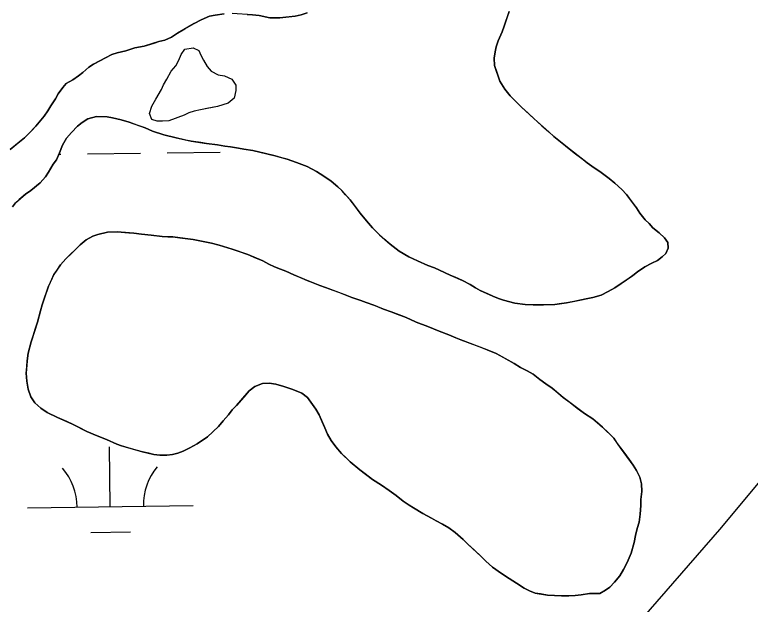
# Model space of a CAD drawing. Extents: x 3767014 to 3805179, y 361544 to 387384.
# Drawn here: x 3780309.6 to 3780753.1, y 375241.4 to 375596.6 of the extents above; entities that cross this region are included whole.
import ezdxf

# ---------------------------------------------------------------- set-up
doc = ezdxf.new("R2010")
doc.units = 0
doc.layers.add('V-TOPO-SHOR', color=7, linetype='Continuous')
doc.layers.add('V-WETL-SWMP', color=7, linetype='Continuous')

msp = doc.modelspace()

# ---------------------------------------------------------------- linework, layer by layer
at = {"layer": 'V-TOPO-SHOR'}
for points in [[(3780306.907, 375515.338), (3780311.785, 375519.352), (3780315.525, 375522.438), (3780317.974, 375524.762), (3780320.098, 375526.937), (3780322.392, 375529.426), (3780325.511, 375533.165), (3780327.483, 375535.502), (3780329.631, 375538.629), (3780331.458, 375541.607), (3780334.274, 375545.832), (3780335.788, 375548.978), (3780338.589, 375552.726), (3780340.719, 375555.059), (3780344.598, 375557.346), (3780348.164, 375559.802), (3780350.762, 375561.805), (3780354.344, 375564.895), (3780357.099, 375566.734), (3780361.453, 375569.012), (3780364.357, 375570.527), (3780368.234, 375572.657), (3780371.443, 375573.689), (3780376.567, 375574.83), (3780382.025, 375576.599), (3780387.62, 375577.57), (3780393.719, 375579.483), (3780396.607, 375580.364), (3780400.132, 375581.228), (3780404.158, 375583.034), (3780407.724, 375585.49), (3780412.248, 375588.08), (3780414.996, 375589.76), (3780417.74, 375591.281), (3780422.094, 375593.397), (3780427.085, 375595.656), (3780430.448, 375596.367), (3780435.877, 375597.022)], [(3780449.716, 375596.668), (3780453.054, 375596.422), (3780457.023, 375596), (3780463.515, 375594.72), (3780469.405, 375594.726), (3780474.988, 375595.22), (3780478.66, 375595.603), (3780482.344, 375596.465), (3780486.035, 375597.643)], [(3780607.674, 375598.493), (3780606.47, 375595.021), (3780604.739, 375589.653), (3780603.541, 375586.342), (3780601.169, 375580.831), (3780599.961, 375577.201), (3780599.248, 375574.193), (3780598.673, 375570.39), (3780598.876, 375565.927), (3780600.508, 375561.268), (3780602.134, 375556.451), (3780605.038, 375551.759), (3780608.276, 375547.698), (3780612.624, 375543.446), (3780615.264, 375540.831), (3780619.151, 375537.229), (3780622.571, 375534.118), (3780624.746, 375531.992), (3780627.392, 375529.694), (3780631.594, 375525.926), (3780634.709, 375523.298), (3780639.543, 375519.354), (3780642.813, 375516.562), (3780646.873, 375513.435), (3780652.339, 375509.314), (3780654.833, 375507.34), (3780659.054, 375504.366), (3780662.343, 375502.212), (3780667.963, 375497.93), (3780671.393, 375495.134), (3780675.59, 375491.206), (3780678.379, 375488.269), (3780682.385, 375483.071), (3780684.537, 375480.151), (3780686.528, 375477.075), (3780689.768, 375473.014), (3780692.096, 375470.724), (3780694.417, 375468.117), (3780698.161, 375465.155), (3780701.427, 375462.206), (3780703.422, 375459.29), (3780703.496, 375455.946), (3780702.14, 375452.796)], [(3780402.565, 375532.614), (3780398.686, 375532.363), (3780395.519, 375532.445), (3780392.376, 375533.405), (3780390.883, 375536.964), (3780392.232, 375541.507), (3780394.803, 375545.664), (3780398.122, 375551.563), (3780399.427, 375554.346), (3780401.448, 375557.637), (3780404.037, 375562.499), (3780406.761, 375565.774), (3780408.61, 375569.245), (3780409.927, 375572.557), (3780412.301, 375575.84), (3780417.249, 375576.591), (3780420.73, 375575.094), (3780421.89, 375572.247), (3780423.395, 375569.216), (3780425.762, 375565.46), (3780428.152, 375562.583), (3780432.32, 375560.363), (3780436.176, 375559.736), (3780440.522, 375557.688), (3780442.896, 375554.106), (3780442.988, 375550.936), (3780441.993, 375546.385), (3780438.392, 375543.309), (3780431.831, 375541.368), (3780425.461, 375540.122), (3780421.746, 375539.338), (3780417.849, 375538.382), (3780414.656, 375537.409), (3780411.805, 375536.074), (3780402.565, 375532.614)], [(3780702.14, 375452.796), (3780700.014, 375450.623), (3780697.253, 375448.464), (3780693.712, 375446.963), (3780689.516, 375444.684), (3780685.144, 375441.771), (3780682.377, 375439.455), (3780679.296, 375437.307), (3780674.602, 375434.245), (3780671.522, 375432.095), (3780667.326, 375429.815), (3780663.132, 375427.693), (3780658.159, 375426.229), (3780655.12, 375425.67), (3780650.315, 375424.521), (3780646.795, 375423.817), (3780642.316, 375422.977), (3780639.281, 375422.577), (3780635.287, 375422.043), (3780628.434, 375421.742), (3780625.414, 375421.82), (3780622.227, 375421.742), (3780617.459, 375422.025), (3780611.112, 375422.823), (3780604.313, 375424.591), (3780601.315, 375425.623), (3780597.848, 375426.987), (3780594.857, 375428.336), (3780590.299, 375430.524), (3780587.472, 375432.029), (3780584.179, 375434.024), (3780579.624, 375436.369), (3780575.219, 375438.392), (3780572.069, 375439.748), (3780565.782, 375442.775), (3780562.792, 375444.125), (3780558.688, 375445.505), (3780552.55, 375448.208), (3780547.203, 375450.733), (3780541.399, 375454.068), (3780535.936, 375458.346), (3780532.201, 375461.627), (3780529.555, 375463.923), (3780525.365, 375468.168), (3780521.654, 375472.403), (3780517.953, 375477.116), (3780514.723, 375481.496), (3780511.95, 375485.07), (3780509.161, 375488.007), (3780506.841, 375490.612), (3780504.512, 375492.902), (3780500.461, 375496.349), (3780496.08, 375499.326), (3780491.538, 375502.15), (3780485.883, 375505.161), (3780479.578, 375507.551), (3780473.896, 375509.45), (3780470.736, 375510.326), (3780466.628, 375511.547), (3780460.935, 375512.966), (3780456.66, 375513.871), (3780453.181, 375514.758), (3780447.789, 375515.532), (3780444.465, 375516.255), (3780439.707, 375517.015), (3780436.375, 375517.418), (3780431.937, 375518.17), (3780425.273, 375518.977), (3780421.785, 375519.544), (3780416.075, 375520.329), (3780412.749, 375521.051), (3780406.892, 375522.315), (3780399.622, 375524.255), (3780392.675, 375526.501), (3780388.265, 375528.367), (3780383.535, 375530.079), (3780378.644, 375531.797), (3780373.745, 375533.196), (3780368.682, 375534.441), (3780365.354, 375535.005), (3780358.991, 375535.168), (3780353.705, 375533.872), (3780350.304, 375531.572), (3780347.541, 375529.413), (3780343.785, 375525.69), (3780340.828, 375522.104), (3780338.493, 375518.027), (3780336.621, 375513.3), (3780334.764, 375509.208), (3780332.785, 375506.554), (3780330.115, 375501.688), (3780328.13, 375498.874), (3780325.013, 375495.292), (3780319.324, 375490.663), (3780316.243, 375488.513), (3780312.34, 375485.271), (3780310.061, 375483.26), (3780308.404, 375480.755)], [(3780326.15, 375421.896), (3780327.53, 375425.998), (3780329.068, 375430.098), (3780330.098, 375433.094), (3780331.446, 375435.926), (3780333.301, 375440.016), (3780334.958, 375442.521), (3780337.274, 375445.964), (3780340.551, 375449.539), (3780344.141, 375452.949), (3780349.204, 375457.914), (3780352.626, 375461.008), (3780356.661, 375463.134), (3780359.71, 375464.17), (3780365.637, 375465.608), (3780371.374, 375465.78), (3780378.359, 375465.123), (3780381.538, 375464.881), (3780386.14, 375464.285), (3780391.858, 375463.82), (3780398.522, 375463.011), (3780401.858, 375462.767), (3780404.881, 375462.69), (3780409.163, 375462.102), (3780412.338, 375461.7), (3780417.261, 375461.256), (3780420.268, 375460.541), (3780425.175, 375459.462), (3780428.343, 375458.903), (3780432.93, 375457.83), (3780437.512, 375456.437), (3780440.67, 375455.401), (3780444.454, 375454.031), (3780450.136, 375452.132), (3780453.758, 375450.606), (3780459.268, 375448.237), (3780462.878, 375446.234), (3780466.341, 375444.712), (3780469.962, 375443.187), (3780473.116, 375441.99), (3780477.994, 375439.795), (3780481.302, 375438.437), (3780486.025, 375436.406), (3780489.179, 375435.21), (3780493.59, 375433.506), (3780497.061, 375432.301), (3780501.475, 375430.595), (3780504.786, 375429.395), (3780509.833, 375427.515), (3780512.983, 375426.161), (3780518.348, 375424.431), (3780521.502, 375423.237), (3780526.237, 375421.68), (3780529.074, 375420.495), (3780532.062, 375419.143), (3780536.639, 375417.593), (3780539.633, 375416.403), (3780544.677, 375414.521), (3780547.827, 375413.167), (3780551.759, 375411.313), (3780558.698, 375408.747), (3780565.469, 375405.868), (3780571.303, 375403.808), (3780575.553, 375401.948), (3780578.547, 375400.756), (3780584.067, 375398.704), (3780589.426, 375396.656), (3780594.472, 375394.774), (3780599.824, 375392.408), (3780604.221, 375390.065), (3780607.516, 375388.23), (3780610.656, 375386.557), (3780614.572, 375384.069), (3780618.5, 375382.058), (3780622.108, 375380.055), (3780626.323, 375376.764), (3780629.762, 375374.288), (3780633.671, 375371.64), (3780637.102, 375368.844), (3780640.372, 375366.055), (3780644.431, 375362.925), (3780648.804, 375359.63), (3780653.176, 375356.333), (3780658.19, 375353.181), (3780660.836, 375350.883), (3780663.949, 375348.098), (3780667.367, 375344.825), (3780670.781, 375341.395), (3780672.929, 375338.315), (3780674.772, 375335.722), (3780677.388, 375332.15), (3780680.001, 375328.582), (3780682.461, 375325.177), (3780684.445, 375321.941), (3780686.415, 375318.07), (3780687.423, 375313.904), (3780687.628, 375309.444), (3780687.181, 375304.521), (3780687.087, 375300.861), (3780686.639, 375295.78), (3780686.034, 375290.86)], [(3780656.115, 375247.854), (3780651.163, 375247.185), (3780647.493, 375246.802), (3780643.667, 375246.583), (3780639.367, 375246.533), (3780635.076, 375246.804), (3780630.781, 375246.914), (3780626.663, 375247.658), (3780623.493, 375248.217), (3780620.025, 375249.579), (3780616.722, 375251.096), (3780612.186, 375254.236), (3780607.637, 375256.9), (3780603.099, 375259.882), (3780597.628, 375263.845), (3780593.584, 375267.452), (3780590.79, 375270.229), (3780586.747, 375273.993), (3780582.86, 375277.595), (3780580.071, 375280.532), (3780575.084, 375284.641), (3780571.334, 375287.444), (3780567.574, 375289.769), (3780563.802, 375291.616), (3780560.979, 375293.281), (3780555.64, 375296.126), (3780550.158, 375299.609), (3780547.489, 375301.111), (3780543.893, 375303.591), (3780539.525, 375307.046), (3780535.304, 375310.019), (3780530.767, 375313.161), (3780525.287, 375316.645), (3780520.914, 375319.942), (3780517.636, 375322.414), (3780511.866, 375327.178), (3780509.384, 375329.629), (3780506.587, 375332.248), (3780503.189, 375336.316), (3780500.418, 375340.047), (3780498.13, 375343.926), (3780496.633, 375347.627), (3780494.979, 375351.33), (3780493.176, 375355.516), (3780491.194, 375358.909), (3780489.195, 375361.668), (3780486.121, 375365.885), (3780482.686, 375368.521), (3780477.331, 375370.726), (3780471.967, 375372.617), (3780467.068, 375374.015), (3780463.103, 375374.595), (3780458.96, 375374.384), (3780454.457, 375372.59), (3780451.047, 375369.971), (3780447.766, 375366.235), (3780443.336, 375361.097), (3780440.721, 375358.457), (3780438.577, 375355.487), (3780435.3, 375351.911), (3780432.506, 375348.481), (3780429.078, 375345.227), (3780425.82, 375342.286), (3780422.903, 375340.291), (3780419.663, 375338.147), (3780415.303, 375335.712), (3780411.111, 375333.592), (3780407.896, 375332.4), (3780404.852, 375331.681), (3780401.342, 375331.294), (3780397.201, 375331.243), (3780393.549, 375331.654), (3780390.545, 375332.369), (3780386.588, 375333.266), (3780383.586, 375334.141), (3780378.054, 375335.716), (3780374.108, 375336.93), (3780371.267, 375337.958), (3780364.969, 375340.668), (3780359.296, 375342.884), (3780353.159, 375345.587), (3780348.602, 375347.934), (3780344.514, 375349.949), (3780341.053, 375351.471), (3780335.386, 375354.004), (3780329.256, 375357.027), (3780325.341, 375359.515), (3780321.765, 375362.792), (3780319.309, 375366.358), (3780317.677, 375371.015), (3780317.005, 375375.807), (3780316.651, 375380.591), (3780316.915, 375384.724), (3780317.161, 375388.061), (3780317.757, 375392.662), (3780319.524, 375399.462), (3780320.733, 375403.091), (3780322.123, 375407.672), (3780323.332, 375411.301), (3780325.101, 375418.26), (3780326.15, 375421.896)], [(3780804.509, 375370.1), (3780734.545, 375286.42), (3780654.995, 375195.188), (3780622.663, 375157.339), (3780596.238, 375126.342), (3780573.095, 375099.239), (3780545.81, 375071.927), (3780522.79, 375049.598), (3780508.317, 375031.506), (3780492.33, 375010.268), (3780481.304, 374996.225), (3780465.01, 374975.472), (3780443.351, 374950.243), (3780427.073, 374936.335), (3780416.759, 374926.353)], [(3780686.034, 375290.86), (3780684.822, 375287.07), (3780683.917, 375282.795), (3780683.173, 375278.677), (3780681.256, 375272.199), (3780678.883, 375266.528), (3780676.704, 375262.287), (3780674.377, 375258.527), (3780671.256, 375254.787), (3780668.471, 375251.676), (3780665.718, 375249.835), (3780662.482, 375247.848), (3780656.115, 375247.854)]]:
    msp.add_lwpolyline(points, dxfattribs=at)
at = {"layer": 'V-WETL-SWMP'}
for p, q in [((3780336.248, 375512.477), (3780337.464, 375512.494)), ((3780353.463, 375512.716), (3780385.459, 375513.16)), ((3780401.458, 375513.383), (3780433.455, 375513.827)), ((3780660.889, 375350.796), (3780661.649, 375350.807)), ((3780367.259, 375300.283), (3780366.759, 375336.279)), ((3780317.263, 375299.588), (3780417.254, 375300.977)), ((3780355.474, 375284.687), (3780379.472, 375285.02))]:
    msp.add_line(p, q, dxfattribs=at)
for points in [[(3780435.877, 375597.023), (3780430.448, 375596.366), (3780427.086, 375595.657), (3780422.094, 375593.398), (3780417.741, 375591.281), (3780407.723, 375585.49), (3780404.158, 375583.035), (3780400.132, 375581.228), (3780396.607, 375580.364), (3780387.621, 375577.57), (3780382.025, 375576.6), (3780376.567, 375574.83), (3780371.444, 375573.689), (3780368.234, 375572.657), (3780357.098, 375566.735), (3780354.344, 375564.896), (3780350.762, 375561.805), (3780348.164, 375559.802), (3780344.599, 375557.347), (3780340.72, 375555.059), (3780338.59, 375552.726), (3780335.788, 375548.978), (3780334.274, 375545.833), (3780331.459, 375541.607), (3780329.632, 375538.63), (3780327.482, 375535.502), (3780322.391, 375529.425), (3780317.973, 375524.763), (3780315.525, 375522.438), (3780306.906, 375515.337)], [(3780486.035, 375597.642), (3780482.344, 375596.464), (3780478.66, 375595.603), (3780469.405, 375594.727), (3780463.515, 375594.72), (3780457.022, 375596.001), (3780453.053, 375596.422), (3780440.82, 375597.373)], [(3780604.313, 375424.591), (3780611.112, 375422.824), (3780617.459, 375422.024), (3780622.227, 375421.742), (3780625.413, 375421.82), (3780628.435, 375421.742), (3780635.288, 375422.043), (3780642.316, 375422.976), (3780650.315, 375424.522), (3780655.12, 375425.671), (3780658.159, 375426.23), (3780663.131, 375427.694), (3780667.325, 375429.815), (3780671.522, 375432.094), (3780682.377, 375439.456), (3780685.143, 375441.772), (3780689.515, 375444.684), (3780693.713, 375446.964), (3780697.254, 375448.465), (3780700.015, 375450.622), (3780702.14, 375452.796), (3780703.495, 375455.945), (3780703.422, 375459.29), (3780701.428, 375462.206), (3780698.161, 375465.156), (3780694.416, 375468.117), (3780692.096, 375470.724), (3780689.767, 375473.013), (3780686.529, 375477.075), (3780684.538, 375480.151), (3780678.38, 375488.269), (3780675.59, 375491.206), (3780671.393, 375495.134), (3780667.963, 375497.929), (3780662.343, 375502.212), (3780659.055, 375504.366), (3780654.834, 375507.34), (3780642.814, 375516.563), (3780634.71, 375523.298), (3780631.594, 375525.926), (3780624.746, 375531.992), (3780622.572, 375534.117), (3780615.263, 375540.831), (3780608.276, 375547.697), (3780605.038, 375551.76), (3780602.134, 375556.451), (3780598.876, 375565.927), (3780598.673, 375570.389), (3780599.248, 375574.194), (3780599.962, 375577.201), (3780601.17, 375580.831), (3780603.54, 375586.341), (3780604.74, 375589.653), (3780607.673, 375598.492)], [(3780308.404, 375480.756), (3780310.06, 375483.26), (3780316.244, 375488.513), (3780319.324, 375490.663), (3780325.014, 375495.292), (3780328.131, 375498.873), (3780330.114, 375501.687), (3780332.786, 375506.553), (3780334.764, 375509.208), (3780336.621, 375513.299), (3780338.493, 375518.027), (3780340.827, 375522.105), (3780343.784, 375525.69), (3780347.541, 375529.414), (3780350.303, 375531.572), (3780353.705, 375533.872), (3780358.991, 375535.168), (3780365.355, 375535.005), (3780368.683, 375534.442), (3780373.745, 375533.197), (3780378.643, 375531.798), (3780388.265, 375528.366), (3780392.674, 375526.502), (3780399.621, 375524.254), (3780406.893, 375522.316), (3780416.075, 375520.328), (3780425.273, 375518.977), (3780431.937, 375518.169), (3780436.375, 375517.418), (3780439.708, 375517.014), (3780444.464, 375516.255), (3780447.788, 375515.533), (3780453.18, 375514.757), (3780466.628, 375511.546), (3780473.897, 375509.449), (3780479.578, 375507.551), (3780485.884, 375505.161), (3780491.537, 375502.15), (3780496.081, 375499.327), (3780500.462, 375496.349), (3780504.512, 375492.902), (3780506.841, 375490.613), (3780511.951, 375485.07), (3780517.954, 375477.115), (3780521.654, 375472.404), (3780525.365, 375468.169), (3780529.554, 375463.923), (3780535.937, 375458.346), (3780541.398, 375454.067), (3780547.202, 375450.734), (3780552.549, 375448.209), (3780558.688, 375445.504), (3780562.791, 375444.125), (3780572.07, 375439.747), (3780579.624, 375436.369), (3780584.18, 375434.023), (3780587.472, 375432.028), (3780590.298, 375430.523), (3780597.848, 375426.986), (3780601.315, 375425.623), (3780604.313, 375424.591)], [(3780687.088, 375300.861), (3780687.182, 375304.52), (3780687.627, 375309.443), (3780687.423, 375313.905), (3780686.416, 375318.07), (3780684.446, 375321.941), (3780682.46, 375325.176), (3780674.772, 375335.721), (3780670.78, 375341.395), (3780663.948, 375348.097), (3780658.189, 375353.18), (3780653.176, 375356.333), (3780640.373, 375366.055), (3780633.672, 375371.639), (3780629.761, 375374.287), (3780626.322, 375376.763), (3780622.109, 375380.055), (3780618.5, 375382.058), (3780614.572, 375384.069), (3780610.656, 375386.558), (3780599.823, 375392.408), (3780594.472, 375394.774), (3780578.548, 375400.756), (3780575.554, 375401.947), (3780571.304, 375403.807), (3780565.468, 375405.868), (3780558.697, 375408.748), (3780551.759, 375411.314), (3780547.827, 375413.166), (3780544.678, 375414.521), (3780536.639, 375417.593), (3780532.062, 375419.143), (3780526.238, 375421.681), (3780521.502, 375423.236), (3780518.349, 375424.431), (3780512.982, 375426.161), (3780509.833, 375427.515), (3780497.062, 375432.301), (3780493.591, 375433.505), (3780486.025, 375436.405), (3780477.994, 375439.796), (3780473.116, 375441.991), (3780469.963, 375443.186), (3780466.341, 375444.712), (3780462.878, 375446.234), (3780459.268, 375448.237), (3780450.136, 375452.133), (3780440.669, 375455.401), (3780432.931, 375457.829), (3780428.343, 375458.902), (3780425.174, 375459.461), (3780417.261, 375461.256), (3780412.337, 375461.701), (3780404.881, 375462.689), (3780401.859, 375462.767), (3780398.522, 375463.012), (3780391.857, 375463.82), (3780386.139, 375464.286), (3780381.538, 375464.882), (3780371.373, 375465.78), (3780365.638, 375465.609), (3780359.711, 375464.17), (3780356.66, 375463.134), (3780352.626, 375461.009), (3780349.203, 375457.914), (3780340.551, 375449.54), (3780337.275, 375445.964), (3780333.302, 375440.017)], [(3780333.302, 375440.017), (3780330.099, 375433.095), (3780327.529, 375425.998), (3780326.15, 375421.895), (3780325.101, 375418.261), (3780323.331, 375411.302), (3780319.524, 375399.461), (3780317.757, 375392.662), (3780317.161, 375388.061), (3780316.651, 375380.592), (3780317.005, 375375.808), (3780317.678, 375371.015), (3780319.309, 375366.357), (3780321.764, 375362.792), (3780325.341, 375359.516), (3780329.256, 375357.027), (3780335.387, 375354.004), (3780344.515, 375349.949), (3780353.158, 375345.588), (3780359.297, 375342.883), (3780364.97, 375340.668), (3780371.268, 375337.959), (3780374.107, 375336.931), (3780386.588, 375333.267), (3780393.55, 375331.655), (3780397.201, 375331.242), (3780401.341, 375331.295), (3780404.853, 375331.682), (3780407.896, 375332.4), (3780411.11, 375333.591), (3780415.304, 375335.711), (3780419.664, 375338.146), (3780425.82, 375342.286), (3780432.506, 375348.481), (3780435.3, 375351.911), (3780438.576, 375355.488), (3780440.721, 375358.457), (3780443.336, 375361.096), (3780451.046, 375369.971), (3780454.456, 375372.589), (3780458.96, 375374.384), (3780463.104, 375374.595), (3780467.069, 375374.016), (3780471.967, 375372.616), (3780477.331, 375370.727), (3780482.686, 375368.52), (3780486.121, 375365.885), (3780491.194, 375358.909), (3780493.176, 375355.516), (3780496.634, 375347.627), (3780498.131, 375343.927), (3780500.419, 375340.048), (3780503.188, 375336.315), (3780506.586, 375332.248), (3780511.867, 375327.178), (3780517.635, 375322.413), (3780525.286, 375316.645), (3780530.768, 375313.161), (3780535.303, 375310.02), (3780539.525, 375307.046), (3780543.893, 375303.59), (3780547.49, 375301.11), (3780550.158, 375299.609), (3780555.64, 375296.125), (3780560.979, 375293.281), (3780563.801, 375291.617), (3780567.574, 375289.769), (3780571.335, 375287.444), (3780575.083, 375284.641), (3780580.071, 375280.533), (3780582.861, 375277.596), (3780590.79, 375270.229), (3780593.583, 375267.451), (3780597.629, 375263.845), (3780603.099, 375259.883), (3780607.638, 375256.901), (3780612.186, 375254.237), (3780616.722, 375251.096), (3780620.025, 375249.579), (3780623.492, 375248.216), (3780630.781, 375246.914), (3780635.076, 375246.804), (3780639.367, 375246.534), (3780643.667, 375246.582), (3780647.493, 375246.802), (3780651.164, 375247.185), (3780656.116, 375247.854), (3780662.483, 375247.849), (3780665.718, 375249.835), (3780668.471, 375251.675), (3780671.257, 375254.787), (3780674.378, 375258.527), (3780676.703, 375262.287), (3780678.882, 375266.529), (3780681.256, 375272.199), (3780683.174, 375278.676), (3780683.917, 375282.796), (3780684.823, 375287.07), (3780686.034, 375290.86), (3780686.638, 375295.779), (3780687.088, 375300.861)], [(3780804.509, 375370.1), (3780734.545, 375286.42), (3780654.995, 375195.188), (3780622.663, 375157.339), (3780596.237, 375126.342), (3780573.096, 375099.24), (3780545.81, 375071.927), (3780522.791, 375049.597), (3780508.317, 375031.505), (3780492.33, 375010.267), (3780481.304, 374996.225), (3780465.011, 374975.473), (3780443.35, 374950.243), (3780427.074, 374936.336)]]:
    msp.add_lwpolyline(points, dxfattribs=at)
msp.add_lwpolyline([(3780398.685, 375532.363), (3780395.519, 375532.445), (3780392.376, 375533.406), (3780390.883, 375536.964), (3780392.232, 375541.506), (3780394.803, 375545.664), (3780398.123, 375551.563), (3780399.427, 375554.345), (3780401.448, 375557.637), (3780404.037, 375562.499), (3780406.761, 375565.773), (3780408.611, 375569.246), (3780409.928, 375572.556), (3780412.301, 375575.839), (3780417.248, 375576.592), (3780420.73, 375575.094), (3780421.889, 375572.248), (3780423.395, 375569.217), (3780425.762, 375565.46), (3780428.152, 375562.583), (3780432.319, 375560.363), (3780436.176, 375559.736), (3780440.523, 375557.688), (3780442.895, 375554.107), (3780442.989, 375550.936), (3780441.992, 375546.386), (3780438.393, 375543.31), (3780431.831, 375541.367), (3780421.746, 375539.338), (3780417.849, 375538.382), (3780414.656, 375537.409), (3780411.805, 375536.074), (3780402.564, 375532.615)], close=True, dxfattribs=at)
for centre, start, end in [((3780422.49, 375301.525), 140.02403, 181.56769), ((3780312.014, 375299.99), 0.02404, 41.5677)]:
    msp.add_arc(centre, 35.246, start, end, dxfattribs=at)

doc.saveas('drawing.dxf')
